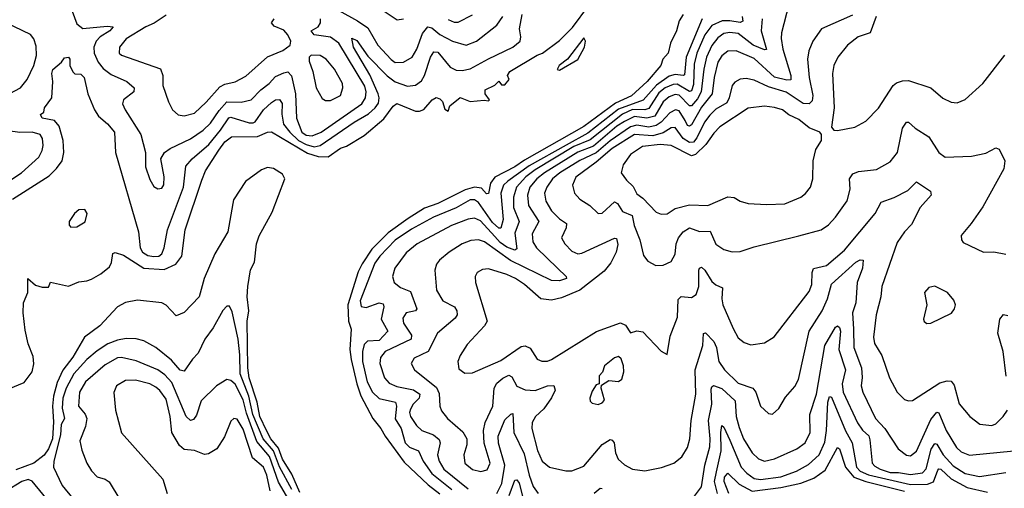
# Model space of a CAD drawing. Extents: x 1771496 to 1971148, y 471553 to 643630.
# Tile 506 of 656: x 1825944 to 1830797, y 632001 to 634310. Entities that reach past the tile are written whole.
import ezdxf

# ---------------------------------------------------------------- set-up
doc = ezdxf.new("R2010")
doc.units = 0

msp = doc.modelspace()

# ---------------------------------------------------------------- linework, layer by layer
at = {"layer": '0CON10XD'}
for points in [[(1825745, 632431.2), (1825965, 632521.3), (1826005.4, 632575), (1826013.8, 632613.8), (1826009.5, 632649.5), (1825985, 632713.3), (1825970, 632780), (1825960.8, 632865), (1825962.5, 632915), (1825983.1, 632965), (1825983.3, 633035), (1826022.3, 633002.3), (1826055, 632991.8), (1826085, 632991.1), (1826095, 633015.8), (1826185, 632997.5), (1826235, 633018.6), (1826275, 633022.8), (1826298.1, 633031.9), (1826342.8, 633057.2), (1826387.1, 633092.9), (1826396.6, 633113.4), (1826402.5, 633157.5), (1826415, 633163.5), (1826455, 633149.7), (1826555, 633084.8), (1826655, 633079.6), (1826712.6, 633105), (1826743.4, 633145), (1826758.7, 633275), (1826841.6, 633518.4), (1826860, 633565), (1826925, 633666.8), (1826955, 633708.1), (1826986.9, 633733.1), (1827115.6, 633735), (1827165, 633756.1), (1827185, 633758.2), (1827362.6, 633652.6), (1827415, 633635.4), (1827465, 633633.6), (1827525, 633676.4), (1827555, 633687.3), (1827640.9, 633739.1), (1827738.9, 633821.1), (1827785, 633883.8), (1827803, 633897), (1827895, 633860), (1827915, 633860), (1827935, 633866.7), (1827976.2, 633915), (1827995.9, 633925.9), (1828015, 633920), (1828027.7, 633907.7), (1828039.3, 633869.3), (1828055, 633860), (1828063.8, 633886.2), (1828115, 633926.7), (1828165, 633906.2), (1828233.3, 633913.3), (1828255, 633910), (1828260, 633915), (1828237.5, 633945), (1828237.5, 633965), (1828285, 633987.5), (1828305, 634007.5), (1828319.3, 633989.3), (1828335, 633988.8), (1828356.7, 634015), (1828348.8, 634035), (1828360, 634055), (1828494.6, 634135.4), (1828520, 634145), (1828605, 634207.2), (1828668.1, 634271.9), (1828749.4, 634380.6)], [(1827711.2, 634371.2), (1827805, 634310), (1827835, 634313.5)], [(1829735.6, 634385), (1829699.2, 634245), (1829696.9, 634216.9), (1829704.7, 634165.3), (1829745.2, 634035), (1829745.7, 634014.3), (1829725, 634012.2), (1829665, 634026), (1829565, 634118), (1829475, 634156.8), (1829435, 634154.7), (1829405, 634132), (1829385, 634100), (1829366.2, 634025), (1829357, 633945), (1829305, 633879.4), (1829255, 633791.2), (1829245, 633784.7), (1829235, 633789.2), (1829223.6, 633813.6), (1829195, 633861.6), (1829176.5, 633866.5), (1829148.8, 633851.2), (1829105, 633804.3), (1829081.5, 633788.5), (1829045, 633780.2), (1828985, 633791), (1828955, 633782.1), (1828855, 633713.8), (1828785.7, 633654.3), (1828705, 633616.6), (1828606, 633555), (1828570.4, 633525), (1828542, 633485), (1828531.2, 633455), (1828537.9, 633415), (1828565, 633368.2), (1828605, 633328.4), (1828638.5, 633305), (1828636.8, 633285), (1828614.5, 633235), (1828631.5, 633205), (1828665, 633169.6), (1828695, 633156.8), (1828715, 633159.3), (1828875, 633234.2), (1828885, 633231.2), (1828892, 633202), (1828884.2, 633165), (1828857.7, 633112.3), (1828825, 633070.9), (1828705, 632977.8), (1828615, 632938.9), (1828565, 632928.1), (1828512.5, 632935), (1828432.5, 633005), (1828387.8, 633035), (1828345, 633053.7), (1828255, 633081.8), (1828225, 633079.4), (1828198.8, 633065), (1828189.2, 633045), (1828191.1, 633015), (1828248.2, 632825), (1828235, 632800.9), (1828150.1, 632709.9), (1828114.4, 632655), (1828102.9, 632625), (1828109.1, 632589.1), (1828137.6, 632567.6), (1828175, 632569.5), (1828315, 632631.2), (1828415, 632699.5), (1828435, 632703.6), (1828460.5, 632690.5), (1828495, 632636.7), (1828517.1, 632627.1), (1828545, 632627.5), (1828565.2, 632634.8), (1828787.3, 632772.7), (1828905, 632816), (1828930, 632805), (1828955, 632767.5), (1828985, 632776.7), (1829015, 632771.2), (1829105, 632676.7), (1829135, 632660), (1829150.3, 632749.7), (1829186.3, 632843.7), (1829189.1, 632930.9), (1829204, 632946), (1829255, 632940.8), (1829278.2, 632955), (1829291.5, 632995), (1829291.1, 633075), (1829295, 633086.2), (1829305, 633090), (1829321.1, 633075), (1829355, 633019.3), (1829375, 633002.8), (1829408.5, 632988.5), (1829404.7, 632935), (1829409.6, 632905), (1829461.2, 632788.8), (1829485, 632742.9), (1829515, 632720), (1829547.9, 632707.9), (1829615, 632717.1), (1829662.8, 632747.2), (1829835, 632970.6), (1829849.1, 633005), (1829850.4, 633065), (1829856.2, 633083.8), (1829920.5, 633099.5), (1830009.2, 633175), (1830160, 633355), (1830189.8, 633410.2), (1830255, 633433.3), (1830321, 633469), (1830365, 633511.4), (1830432.9, 633465), (1830436.5, 633445), (1830382.3, 633385), (1830339, 633301), (1830305, 633264.5), (1830268.5, 633211.5), (1830193.8, 632995), (1830188.9, 632945), (1830166.4, 632855), (1830153.1, 632745), (1830157.5, 632715), (1830192.7, 632655), (1830231.1, 632545), (1830269.2, 632475), (1830305, 632438.8), (1830325, 632431.2), (1830345, 632434), (1830479.4, 632520.6), (1830515, 632530.3), (1830535, 632529.2), (1830549.4, 632509.4), (1830575, 632417.5), (1830627.1, 632355), (1830676.8, 632316.8), (1830735, 632310.5), (1830755, 632318.1), (1830791.1, 632355), (1830812.5, 632385)], [(1825907.8, 633425), (1826088.7, 633541.3), (1826125, 633577.1), (1826153.6, 633615), (1826161.8, 633655), (1826157.3, 633715), (1826138.4, 633785), (1826115, 633812.5), (1826054.3, 633825), (1826046.7, 633843.3), (1826062.5, 633855), (1826066.2, 633875), (1826102, 633925), (1826107.1, 634005), (1826101.5, 634045), (1826107.1, 634065), (1826149.8, 634100.2), (1826165, 634122), (1826185, 634126), (1826190.6, 634115), (1826190.6, 634085), (1826205, 634053.3), (1826215, 634044), (1826245, 634040.8), (1826261.4, 634025), (1826280, 633945), (1826311.6, 633865), (1826332.5, 633835), (1826376.9, 633796.9), (1826411.2, 633755), (1826415.9, 633655), (1826530, 633265), (1826537.8, 633185), (1826548.9, 633165), (1826575, 633148.2), (1826605, 633143.6), (1826628.8, 633145), (1826643.5, 633156.5), (1826655.9, 633185), (1826672.5, 633275), (1826751.7, 633485), (1826761.9, 633588.1), (1826794, 633625), (1826875.3, 633694.7), (1826933.8, 633765), (1826975, 633827.2), (1826985, 633829.7), (1827075, 633801.4), (1827095, 633801.6), (1827105, 633806.9), (1827145.2, 633865), (1827185, 633902.1), (1827205, 633914.7), (1827225, 633917.1), (1827237.4, 633897.4), (1827235.2, 633844.8), (1827243.9, 633795), (1827275.1, 633755), (1827318, 633715), (1827355, 633694.4), (1827395, 633683.2), (1827425, 633690.4), (1827591.9, 633805), (1827663.1, 633846.9), (1827696.7, 633875), (1827711.9, 633898.1), (1827715.1, 633924.9), (1827710.5, 633945), (1827669.1, 634039.1), (1827588.3, 634175), (1827581.6, 634218.4), (1827605, 634208.2), (1827659.6, 634129.6), (1827755, 634033.9), (1827795, 634004.4), (1827855, 633983), (1827895, 633987.6), (1827925, 634008.4), (1827939.3, 634035), (1827968.4, 634125), (1827985, 634151.8), (1828005, 634149.6), (1828065, 634076.2), (1828095, 634060.7), (1828125, 634059.8), (1828165, 634068.6), (1828255, 634117.6), (1828375, 634174.7), (1828410.6, 634205), (1828414.7, 634225), (1828407.2, 634265), (1828420.3, 634335)], [(1826202.4, 634352.4), (1826225, 634289.5), (1826255, 634267.2), (1826375, 634278.3), (1826403.8, 634275), (1826387.5, 634255), (1826340, 634225), (1826320, 634205), (1826308.4, 634175), (1826310, 634145), (1826330.4, 634100.4), (1826355, 634069.4), (1826395, 634039.7), (1826471.1, 634005), (1826507.3, 633975), (1826505.6, 633955), (1826455.6, 633915), (1826450.6, 633895), (1826463.5, 633865), (1826540, 633745), (1826564.4, 633655), (1826563.6, 633585), (1826585, 633523.3), (1826605, 633487.5), (1826625, 633476), (1826645, 633479.2), (1826654.4, 633495.6), (1826656.4, 633535), (1826639.5, 633625), (1826656.9, 633655), (1826685.8, 633675), (1826785, 633722.9), (1826848.8, 633765), (1826885, 633799.7), (1826926.7, 633863.3), (1826964, 633906), (1827035.6, 633904.4), (1827085, 633914.8), (1827132.5, 633965), (1827173.9, 633995), (1827205, 634030.6), (1827245, 634048.9), (1827265, 634053.1), (1827283, 634033), (1827302.9, 633945), (1827307.4, 633825), (1827334.8, 633755), (1827355, 633741), (1827385, 633738.4), (1827429.6, 633755), (1827630.8, 633895), (1827648.9, 633925), (1827651.2, 633955), (1827645, 633982.7), (1827516, 634195), (1827475, 634223.8), (1827395, 634234.8), (1827380.5, 634255), (1827414.8, 634275.2), (1827425.9, 634294.1), (1827426.8, 634315)], [(1826665, 634332.8), (1826607.1, 634292.9), (1826565, 634275.6), (1826468, 634215), (1826436.1, 634175), (1826433.6, 634145), (1826445, 634134.7), (1826637.7, 634067.8), (1826650, 634035), (1826649.6, 633985), (1826676.9, 633905), (1826696.6, 633866.6), (1826725, 633841.9), (1826755, 633835.5), (1826805, 633848.8), (1826863.6, 633903.6), (1826931, 633979), (1826955, 633992.2), (1827005, 634003.3), (1827059, 634031), (1827165, 634126.7), (1827241.5, 634158.5), (1827277.5, 634185), (1827280, 634205), (1827266.2, 634235), (1827245, 634257.8), (1827198.6, 634278.6), (1827184.5, 634295), (1827198.2, 634315)], [(1827516.1, 634355), (1827609.1, 634305), (1827659.7, 634269.7), (1827708.8, 634185), (1827775, 634113.3), (1827795, 634099.4), (1827835, 634100.4), (1827877.9, 634125), (1827901.7, 634165), (1827928.5, 634241.5), (1827955, 634274.7), (1827975, 634270.5), (1828015, 634237.7), (1828077.8, 634205), (1828145, 634185.3), (1828196, 634204), (1828295, 634283.6), (1828325.3, 634325)], [(1829213.9, 634336.1), (1829194, 634305), (1829181.2, 634255), (1829152.5, 634195), (1829140.8, 634145), (1829114.3, 634115), (1829103.6, 634085), (1829036.7, 634005), (1828959.3, 633935), (1828881.3, 633898.7), (1828725, 633784.5), (1828431.5, 633618.5), (1828385, 633584.8), (1828285.8, 633534.2), (1828265.2, 633504.8), (1828255, 633454.2), (1828245, 633451.8), (1828219.3, 633479.3), (1828185, 633484.5), (1828139, 633471), (1828005.5, 633405), (1827939.4, 633380.6), (1827858.9, 633331.1), (1827760.5, 633259.5), (1827680.3, 633179.7), (1827632.3, 633107.7), (1827612.9, 633067.1), (1827561.4, 632905), (1827564.8, 632824.8), (1827577.5, 632785), (1827571.5, 632685), (1827576.9, 632635), (1827604.8, 632515), (1827625.8, 632455.8), (1827684.4, 632345), (1827724.4, 632295), (1827745, 632258), (1827839.6, 632129.6), (1827957.8, 632017.8), (1828015, 631972.9)], [(1829504.5, 634325), (1829507.7, 634302.3), (1829495, 634296.8), (1829445, 634305.1), (1829406.3, 634303.7), (1829355, 634280.6), (1829321.8, 634235), (1829282.1, 634145), (1829269.2, 634090.8), (1829265, 633990), (1829255, 633959.3), (1829245, 633956), (1829185, 633992.1), (1829165, 633991), (1829125, 633974.6), (1829095, 633948.9), (1829045, 633871.9), (1829025, 633865.1), (1828965, 633866.8), (1828914.5, 633845), (1828755, 633718), (1828675.5, 633685), (1828485, 633570.5), (1828438.5, 633535), (1828392.3, 633485), (1828378.4, 633435), (1828377.6, 633385), (1828405.8, 633315), (1828385, 633257.5), (1828395, 633180), (1828385, 633174.8), (1828345, 633188.4), (1828312.2, 633212.2), (1828285, 633242.4), (1828215, 633318.1), (1828185, 633332.5), (1828155, 633327.8), (1828071.5, 633295), (1827902.9, 633205), (1827849.1, 633160.9), (1827793.1, 633085), (1827782.1, 633045), (1827789.4, 633015), (1827820.4, 632990.4), (1827870.6, 632970.6), (1827901.8, 632885), (1827894.6, 632875.4), (1827848.6, 632865), (1827831.6, 632838.4), (1827835.4, 632815), (1827874.6, 632755.4), (1827874, 632735), (1827746, 632675), (1827722.8, 632645), (1827718.7, 632615), (1827741.8, 632545), (1827765, 632518.7), (1827803.1, 632503.1), (1827885, 632485.9), (1827916.9, 632465), (1827913.1, 632445), (1827883.9, 632416.1), (1827869.5, 632390.5)], [(1828055, 634310.6), (1828085, 634297.8), (1828105, 634298.4), (1828175.6, 634334.4)], [(1830048.4, 634331.6), (1829895.7, 634265), (1829853.6, 634205), (1829834.1, 634155.9), (1829827.8, 634115), (1829834.8, 634025), (1829854.2, 633935.8), (1829849.7, 633910.3), (1829835.3, 633894.7), (1829805, 633897), (1829722.6, 633952.6), (1829635, 633979.7), (1829565, 634011.4), (1829525, 634020.7), (1829495, 634017.1), (1829468.5, 634001.5), (1829456.2, 633985), (1829441.3, 633925), (1829429.2, 633900.8), (1829375, 633868.4), (1829345, 633839.3), (1829319.3, 633805), (1829281.8, 633728.2), (1829265, 633707.1), (1829245, 633705.2), (1829215, 633723.9), (1829175, 633779.4), (1829155, 633776.9), (1829115, 633753.2), (1829065, 633738.1), (1828975, 633744.8), (1828865, 633676), (1828785, 633608), (1828685, 633533.3), (1828669.1, 633495), (1828678.9, 633455), (1828705, 633425.7), (1828754, 633394), (1828795, 633355.7), (1828815, 633356.9), (1828875, 633411.8), (1828890, 633405), (1828915, 633364.7), (1828962.9, 633345), (1828971.9, 633295), (1829000.6, 633225), (1829018.7, 633148.7), (1829039.7, 633119.7), (1829079.5, 633099.5), (1829115, 633100.8), (1829155, 633118), (1829174.4, 633155), (1829180, 633205), (1829191.1, 633235), (1829215, 633265.4), (1829245, 633284), (1829295, 633266.5), (1829347.3, 633267.3), (1829375, 633204.4), (1829415, 633178.2), (1829455, 633165.5), (1829495, 633166.9), (1829565, 633190.6), (1829784.3, 633244.3), (1829895, 633274.3), (1829930.2, 633299.8), (1829965, 633336.9), (1830021.9, 633418.1), (1830036.9, 633475), (1830033.8, 633525), (1830050.1, 633549.9), (1830077.9, 633562.1), (1830168, 633572), (1830235, 633609.4), (1830271.3, 633655), (1830295.3, 633775), (1830315, 633805.6), (1830325, 633805.6), (1830358.5, 633775), (1830425, 633732.7), (1830474.5, 633655), (1830505, 633633.3), (1830635, 633637.1), (1830707, 633653), (1830755, 633678), (1830772.7, 633672.7), (1830799.2, 633615), (1830795.6, 633575), (1830691.4, 633388.6), (1830634, 633305), (1830585, 633246.7), (1830586.9, 633225), (1830595, 633211.4), (1830695, 633164.2), (1830745, 633165.8), (1830805, 633154.5)], [(1830165.5, 634325), (1830135.4, 634244.6), (1830077.5, 634225), (1830025, 634184.4), (1829976.5, 634125), (1829956.9, 634085), (1829950, 634045), (1829958.8, 633875), (1829945, 633780), (1829956.4, 633766.4), (1829975, 633763.8), (1830059.7, 633780.3), (1830115, 633809.2), (1830176.3, 633873.7), (1830248.6, 633985), (1830265, 633998.6), (1830295, 634009.4), (1830325, 634011.1), (1830434.5, 633974.5), (1830495, 633924), (1830535, 633904), (1830565, 633900), (1830605, 633917.5), (1830691.4, 633995), (1830800, 634135)], [(1825895, 633946.8), (1825946.9, 633975), (1825980, 634015), (1826013.2, 634085), (1826026.9, 634133.1), (1826025, 634179.2), (1826013.4, 634215), (1825996.6, 634236.6), (1825877.5, 634295)], [(1829308.2, 634315), (1829228.8, 634125), (1829221, 634039), (1829215, 634034.4), (1829175, 634040.7), (1829145, 634031.6), (1829082, 633988), (1829016.6, 633913.4), (1828895, 633869.7), (1828745, 633751.2), (1828637.7, 633692.3), (1828455, 633589.3), (1828349.1, 633515), (1828329.3, 633495), (1828314.9, 633455), (1828326.8, 633325), (1828315, 633281.9), (1828305, 633283.4), (1828275, 633310.3), (1828205, 633409.8), (1828185, 633421.6), (1828165, 633422.7), (1828095, 633383.1), (1827982.7, 633337.3), (1827875, 633277.7), (1827795, 633224), (1827718.3, 633145), (1827695, 633110.9), (1827622.4, 632925), (1827626.7, 632896.7), (1827651.3, 632891.3), (1827715, 632915.2), (1827735, 632910.5), (1827738.1, 632895), (1827725.8, 632835), (1827758.9, 632775), (1827715, 632729.6), (1827658, 632725), (1827641.2, 632708.8), (1827633.5, 632675), (1827633.7, 632626.3), (1827657.1, 632525), (1827683.1, 632475), (1827715, 632443.8), (1827795.4, 632425), (1827801.5, 632405), (1827793.7, 632343.7), (1827823.5, 632295), (1827844.2, 632224.2), (1827865, 632203.8), (1827910, 632185), (1827933, 632135), (1827975, 632073.4), (1828074.5, 631994.5)], [(1829603.7, 634313.7), (1829598.3, 634255), (1829625, 634163.3), (1829615, 634160.7), (1829559.2, 634185), (1829485, 634242.2), (1829445, 634246.6), (1829415, 634241.6), (1829385, 634221.1), (1829355, 634183.5), (1829328.6, 634125), (1829315.7, 634065.7), (1829302.3, 633955), (1829285, 633920.7), (1829255, 633885.6), (1829245, 633885.2), (1829195, 633937.7), (1829175, 633941.3), (1829145, 633930.2), (1829115, 633905.9), (1829074.6, 633835.4), (1829035, 633824.2), (1828975, 633832.8), (1828925, 633808.9), (1828888, 633785), (1828772.8, 633687.2), (1828695, 633657.2), (1828530.7, 633555), (1828492.1, 633525), (1828459.1, 633485), (1828446.7, 633445), (1828451.6, 633395), (1828502.6, 633315), (1828470.5, 633255), (1828472.4, 633215), (1828490.9, 633185), (1828595, 633085.4), (1828636.9, 633045), (1828638.6, 633035), (1828605, 633022.4), (1828564.6, 633025.4), (1828363.6, 633123.6), (1828235, 633215.7), (1828205, 633225.9), (1828168.3, 633221.7), (1828125, 633204.7), (1828060.5, 633165), (1828012.5, 633125), (1827998.8, 633105), (1827989.6, 633075), (1827997.6, 632977.6), (1828030, 632925), (1828087.8, 632895), (1828098.5, 632875), (1828100, 632855), (1828090.8, 632839.2), (1828002.7, 632765), (1827957.3, 632675), (1827887.8, 632642.2), (1827873.8, 632615), (1827890, 632585), (1827997.6, 632497.6), (1828011.7, 632468.3), (1828014.6, 632405), (1828022.7, 632382.7), (1828051.9, 632345), (1828128.3, 632278.3), (1828148.1, 632245), (1828148.1, 632215), (1828132.3, 632165), (1828137.9, 632125), (1828175, 632093.1), (1828216.9, 632083.1), (1828247.5, 632092.5), (1828263.3, 632125), (1828232.9, 632222.9), (1828230.4, 632285), (1828237.5, 632325), (1828275.4, 632405), (1828282.6, 632495), (1828295, 632518.4), (1828325, 632543.5), (1828355, 632557.8), (1828370.2, 632550.3), (1828394.8, 632504.8), (1828435, 632485.2), (1828485, 632482.9), (1828545, 632505.3), (1828577.1, 632507.1), (1828583.1, 632485), (1828565, 632446.4), (1828527.2, 632392.8), (1828486.1, 632355), (1828470.4, 632325), (1828468.1, 632295), (1828496.8, 632186.8), (1828519.2, 632135), (1828554.7, 632104.7), (1828635, 632087.5), (1828665, 632087.3), (1828725, 632110), (1828815, 632216.2), (1828855, 632240.6), (1828865, 632238.6), (1828874.4, 632225), (1828880, 632175), (1828893.3, 632145), (1828925, 632115.7), (1828965, 632094.3), (1829025, 632086.9), (1829107, 632103), (1829168.8, 632125), (1829208.1, 632155), (1829235, 632202), (1829247.7, 632245), (1829254.2, 632335), (1829277, 632465), (1829273.3, 632585), (1829310.7, 632705), (1829315, 632763.3), (1829325, 632767.5), (1829365, 632724.5), (1829379.1, 632695), (1829383, 632663), (1829390, 632625), (1829417.5, 632585), (1829485, 632518.1), (1829557.5, 632495), (1829571.6, 632475), (1829595, 632406.2), (1829635, 632370), (1829655, 632366.7), (1829685, 632393.8), (1829719.4, 632450.6), (1829765, 632502.5), (1829783.5, 632536.5), (1829836, 632775), (1829899.3, 632875), (1829925, 632934.4), (1829945, 633006.8), (1830065, 633114.7), (1830087.1, 633127.1), (1830101.2, 633125), (1830097.6, 633085), (1830071.5, 633015), (1830064.8, 632914.8), (1830048.5, 632865), (1830054.4, 632784.4), (1830055.9, 632695), (1830093.3, 632595), (1830096.6, 632546.6), (1830091.8, 632505), (1830099.7, 632475), (1830162.9, 632345), (1830208, 632295), (1830273.3, 632195), (1830315, 632164.4), (1830335, 632160), (1830365, 632184.5), (1830435, 632340.4), (1830465, 632376.5), (1830475, 632373.1), (1830510.7, 632285), (1830562.1, 632202.1), (1830585, 632180), (1830625, 632164.1), (1830845, 632184.7)], [(1828605, 634062), (1828695.4, 634114.6), (1828727.5, 634175), (1828732.5, 634205), (1828725, 634220), (1828643.9, 634116.1), (1828603.3, 634085), (1828593.3, 634065), (1828605, 634062)], [(1827475, 633911.1), (1827525, 633937.1), (1827537.3, 633975), (1827534.6, 633995), (1827495, 634065.6), (1827455, 634115.5), (1827425, 634133.5), (1827380, 634135), (1827370.8, 634125), (1827370.5, 634105), (1827388.9, 634055), (1827405.6, 633975), (1827435, 633922), (1827451.5, 633911.5), (1827475, 633911.1)], [(1829105, 633351.5), (1829135, 633353.6), (1829175, 633378.8), (1829245, 633397.8), (1829335, 633393.8), (1829435, 633437.1), (1829465, 633434.4), (1829495, 633416.2), (1829534.3, 633404.3), (1829625, 633399.1), (1829715, 633402.9), (1829795, 633435.5), (1829817.3, 633452.7), (1829842.5, 633485), (1829852.7, 633525), (1829855.5, 633615), (1829868.9, 633671.1), (1829896, 633715), (1829896.7, 633745), (1829887.5, 633755), (1829835, 633777.1), (1829785, 633817.6), (1829735, 633841.1), (1829704, 633865), (1829665, 633877.8), (1829615, 633884.6), (1829535, 633873.8), (1829395, 633782), (1829365, 633751.1), (1829325.4, 633694.6), (1829275, 633645.2), (1829255, 633638.8), (1829155, 633690.7), (1829100, 633695), (1829014.3, 633685.7), (1828954.4, 633645), (1828918.1, 633595), (1828908.6, 633555), (1828935, 633518.6), (1828967.7, 633487.7), (1828985, 633452.2), (1829015, 633430.8), (1829081.2, 633361.2), (1829105, 633351.5)], [(1825865, 633497.3), (1825951.8, 633555), (1826037.2, 633632.8), (1826054.7, 633665), (1826059.4, 633689.4), (1826056.8, 633725), (1826045, 633744.6), (1826005, 633756.2), (1825945, 633754.2), (1825885, 633761.9)], [(1827325, 631980.7), (1827285, 632071.1), (1827238.4, 632145), (1827218.9, 632198.9), (1827182, 632245), (1827161.9, 632281.9), (1827127.2, 632355), (1827113.5, 632425), (1827075.1, 632545), (1827067.7, 632595), (1827064.6, 632825), (1827073.4, 632875), (1827065.2, 632945), (1827068.1, 632995), (1827082.1, 633077.9), (1827100.8, 633115), (1827110.3, 633205), (1827123.5, 633245), (1827188.7, 633361.3), (1827250.6, 633525), (1827238.9, 633548.9), (1827195, 633577.5), (1827165, 633581.2), (1827135, 633570.3), (1827056.9, 633513.1), (1826998.1, 633421.9), (1826993.8, 633405), (1826969.3, 633265), (1826905, 633156.7), (1826852.9, 633035), (1826827.6, 632945), (1826755, 632867.5), (1826715, 632850.6), (1826665, 632903.3), (1826645, 632914.5), (1826525, 632927.8), (1826465, 632916.4), (1826425, 632894.4), (1826338.2, 632801.8), (1826262.9, 632745), (1826205, 632647.7), (1826156.6, 632583.4), (1826128.5, 632521.5), (1826110.6, 632455), (1826106, 632405), (1826111, 632329), (1826105, 632243.8), (1826085, 632194.7), (1826065, 632164.6), (1826012.5, 632125), (1825925, 632091.2)], [(1826195, 633287.5), (1826225, 633290), (1826266.4, 633313.6), (1826276.7, 633355), (1826265, 633374), (1826235, 633373.8), (1826214.4, 633355.6), (1826188, 633315), (1826186.7, 633296.7), (1826195, 633287.5)], [(1830415, 632813.3), (1830435, 632813.8), (1830536.4, 632863.6), (1830552.5, 632885), (1830556.7, 632905), (1830548.3, 632928.3), (1830518, 632965), (1830455, 632996.2), (1830425, 632990.6), (1830404.3, 632965), (1830416, 632905), (1830398.8, 632835), (1830402.7, 632822.7), (1830415, 632813.3)], [(1827285.5, 631994.5), (1827225, 632105.9), (1827194.6, 632185), (1827143.2, 632245), (1827092.2, 632365), (1827072.4, 632455), (1827030.7, 632565), (1827029.2, 632659.2), (1827020.3, 632735), (1826990.8, 632870.8), (1826978.3, 632898.3), (1826965, 632898.8), (1826945, 632877.5), (1826897.8, 632792.2), (1826855.6, 632735), (1826823.1, 632666.9), (1826795, 632637.8), (1826755, 632578.5), (1826735, 632582.1), (1826692.7, 632632.7), (1826615, 632693.8), (1826555, 632727.7), (1826517.3, 632737.3)], [(1830806.3, 632553.7), (1830790.9, 632675), (1830766, 632766), (1830774.5, 632834.5), (1830793.4, 632856.6), (1830815, 632852.3)], [(1829265, 631955.5), (1829305, 632007.5), (1829321.2, 632115), (1829345.9, 632205), (1829348.1, 632245), (1829339.2, 632335), (1829354.9, 632415.1), (1829351.5, 632488.5), (1829355, 632501.4), (1829363.4, 632506.6), (1829405, 632491.8), (1829471.3, 632431.3), (1829474.8, 632355), (1829489.8, 632299.8), (1829512.1, 632245), (1829554, 632175), (1829585, 632146.2), (1829614.7, 632134.7), (1829664.8, 632145.2), (1829774.2, 632195.8), (1829815.6, 632224.4), (1829839.7, 632275), (1829838.2, 632365), (1829871.7, 632465), (1829913.3, 632705), (1829964.5, 632795), (1829975, 632801.4), (1829985, 632792.5), (1829989, 632775), (1829980.9, 632685), (1830014.5, 632585), (1829997.7, 632515), (1830002.3, 632475), (1830072.9, 632322.9), (1830097.6, 632287.6), (1830129.3, 632259.3), (1830135, 632240), (1830146.5, 632125), (1830159.2, 632109.2), (1830185, 632094.9), (1830235, 632078.7), (1830275, 632079.2), (1830335, 632068.4), (1830393.4, 632076.6), (1830412.6, 632097.4), (1830436.1, 632193.9), (1830455, 632221.6), (1830465, 632217.5), (1830495.5, 632165), (1830545, 632111.7), (1830605, 632073), (1830675, 632059.6), (1830805, 632078.8)], [(1826517.3, 632737.3), (1826468.5, 632738.5), (1826425, 632731), (1826378.1, 632711.9), (1826325, 632678.2), (1826275, 632634.7), (1826209.8, 632565), (1826173.2, 632495), (1826155.5, 632445.5), (1826152.5, 632395), (1826164.6, 632345.4), (1826148.4, 632315), (1826144.6, 632265), (1826111.4, 632135), (1826110.9, 632105), (1826152.4, 632015), (1826205, 631950.6)], [(1827294, 631904), (1827220.2, 632030.2), (1827175, 632157.9), (1827112, 632232), (1827060.9, 632370.9), (1827045, 632436.9), (1827005, 632514.7), (1826985, 632532.5), (1826965, 632536.5), (1826914, 632506), (1826837.8, 632432.2), (1826815, 632360.8), (1826800.2, 632339.8), (1826785, 632334.3), (1826765, 632354.2), (1826692.9, 632522.9), (1826659.4, 632559.4), (1826625, 632583.8), (1826518.2, 632628.2), (1826445.6, 632645.6), (1826425, 632644.3), (1826365, 632609.2), (1826267.3, 632525), (1826238.1, 632475), (1826233.5, 632405), (1826266.1, 632366.1), (1826274.1, 632345), (1826268.5, 632305), (1826240.6, 632235), (1826249.4, 632189.4), (1826274.4, 632125), (1826297, 632087), (1826325, 632057.5), (1826365, 632045.6), (1826385, 632031.9), (1826436.9, 631945)], [(1828795, 632414), (1828815, 632421.2), (1828826.7, 632435), (1828810, 632495), (1828811.7, 632508.3), (1828848.3, 632531.7), (1828895, 632526.7), (1828911.7, 632538.3), (1828921.4, 632575), (1828920, 632605), (1828908.6, 632638.6), (1828895, 632650), (1828875, 632643.3), (1828826.7, 632605), (1828817, 632573), (1828800, 632555), (1828800, 632515), (1828785, 632510), (1828765, 632480), (1828753.8, 632445), (1828755, 632430), (1828765, 632420), (1828795, 632414)], [(1827179, 631989), (1827162.3, 632065), (1827145, 632104.6), (1827091.6, 632151.6), (1827045, 632291.5), (1827015, 632342.2), (1827000, 632345), (1826985, 632330.8), (1826952.9, 632255), (1826915, 632195.7), (1826875, 632170), (1826855, 632167.8), (1826805, 632186.8), (1826755, 632191.5), (1826731.4, 632211.4), (1826694.1, 632275), (1826684.7, 632355), (1826665, 632440.6), (1826635, 632482.7), (1826615, 632499.5), (1826585, 632514.8), (1826515, 632533.5), (1826465, 632532.1), (1826420.6, 632505), (1826407.7, 632472.3), (1826415.3, 632385.3), (1826445, 632274), (1826649.4, 632045), (1826670.6, 631975)], [(1829383, 631975), (1829368.4, 632035), (1829377.9, 632082.1), (1829401.7, 632185), (1829399.7, 632275), (1829405, 632310), (1829415, 632301.9), (1829445, 632237.6), (1829499.6, 632105), (1829528.1, 632075), (1829565, 632049.2), (1829594.8, 632044.8), (1829695, 632057), (1829772.2, 632085), (1829832.2, 632117.8), (1829885, 632166), (1829911.9, 632228.1), (1829921.2, 632285), (1829927.8, 632425), (1829935, 632452.9), (1829945, 632449.5), (1830015, 632283.1), (1830046.6, 632225), (1830068.9, 632105), (1830087, 632085), (1830127, 632067), (1830335, 632020.2), (1830418.7, 632021.3), (1830448.2, 632031.8), (1830469.3, 632090.7), (1830475, 632097.2), (1830485, 632094.3), (1830535, 632047.8), (1830614, 632005), (1830715, 631982.2)], [(1827869.5, 632390.5), (1827865.7, 632375), (1827870, 632355), (1827899.9, 632309.9), (1827926, 632286), (1827983.6, 632263.6), (1828012, 632242), (1828015.9, 632225), (1828002.7, 632165), (1828011, 632135), (1828034.3, 632095), (1828155, 631998.4)], [(1828295, 631975.3), (1828321, 632025), (1828334.4, 632115), (1828303.4, 632223.4), (1828301.6, 632258.4), (1828335, 632337.8), (1828365, 632366.2), (1828375, 632368.6), (1828379.4, 632275), (1828430.8, 632170.9), (1828455.5, 632065), (1828475, 632009.5), (1828499.2, 631975)], [(1829439.5, 631975), (1829415.6, 632035), (1829418.7, 632055), (1829435, 632075.5), (1829490.6, 632020.6), (1829555, 631986.9), (1829695.5, 632004.5), (1829795, 632025.9), (1829858.7, 632051.3), (1829915, 632089.5), (1829975, 632201.5), (1829985.6, 632195), (1830014.6, 632104.6), (1830055.6, 632055.6), (1830113.9, 632033.9), (1830305, 631987.3)], [(1826095.4, 631925.4), (1826005, 632035.2), (1825985, 632043.9), (1825954.6, 632034.6), (1825873.8, 631985)], [(1828356.3, 631965), (1828385, 632040), (1828395, 632043.1), (1828405, 632025.7), (1828442.6, 631885)], [(1828775, 631977.1), (1828805, 632001.5), (1828815, 631999.4)]]:
    msp.add_lwpolyline(points, dxfattribs=at)

doc.saveas('drawing.dxf')
